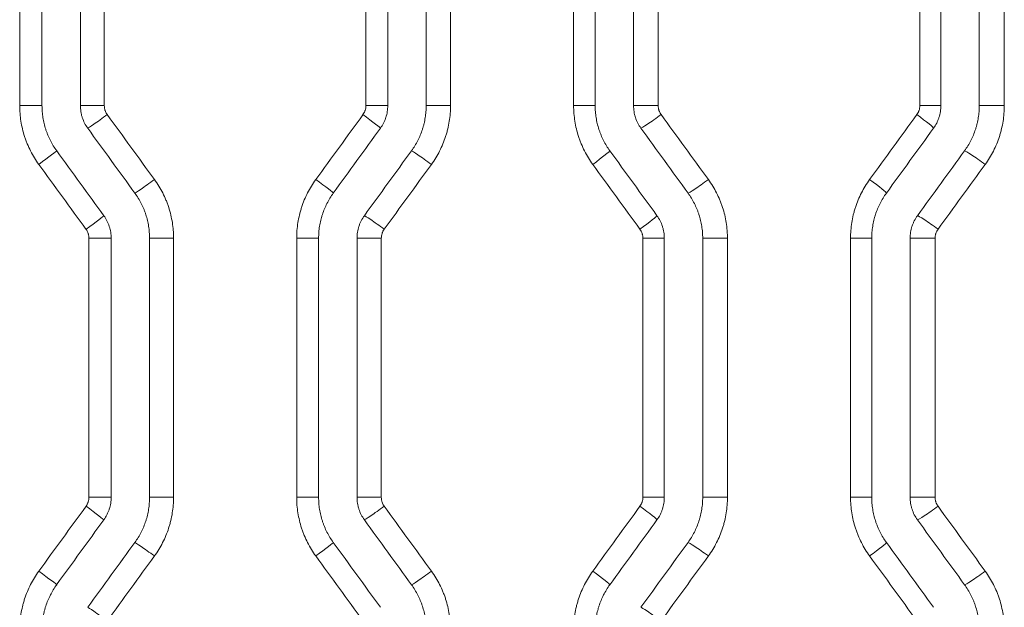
# Model space of a CAD drawing. Header units: millimetres. Extents: x 0 to 594, y 0 to 420.
# Tile 656 of 915: x 242.12 to 248.53, y 330.01 to 333.83. Entities that reach past the tile are written whole.
import ezdxf

# ---------------------------------------------------------------- set-up
doc = ezdxf.new("R2010")
doc.units = ezdxf.units.MM
doc.layers.add('1', color=7, linetype='Continuous', true_color=0xffffff)

msp = doc.modelspace()

# ---------------------------------------------------------------- linework, layer by layer
at = {"layer": '1', "color": 155, "linetype": 'Continuous', "lineweight": 13}
for p, q in [((242.1225, 333.2705), (242.1225, 334.9581)), ((242.673, 334.9581), (242.673, 333.2705)), ((244.3749, 333.2705), (244.3749, 334.9581)), ((244.9252, 334.9581), (244.9252, 333.2705)), ((245.7261, 333.2705), (245.7261, 334.9581)), ((246.2763, 334.9581), (246.2763, 333.2705)), ((247.9779, 333.2705), (247.9779, 334.9581)), ((248.5278, 334.9581), (248.5278, 333.2705)), ((242.1225, 333.2705), (242.2676, 333.2705)), ((242.673, 333.2705), (242.5175, 333.2705)), ((244.3749, 333.2705), (244.5169, 333.2705)), ((244.9252, 333.2705), (244.7667, 333.2705)), ((245.7261, 333.2705), (245.8663, 333.2705)), ((246.2763, 333.2705), (246.1161, 333.2705)), ((247.9779, 333.2705), (248.115, 333.2705)), ((248.5278, 333.2705), (248.3647, 333.2705)), ((242.573, 332.4075), (242.7175, 332.4075)), ((242.573, 330.7224), (242.573, 332.4075)), ((243.1235, 332.4075), (242.9674, 332.4075)), ((243.1235, 332.4075), (243.1235, 330.7224)), ((243.9244, 332.4075), (244.0671, 332.4075)), ((243.9244, 330.7224), (243.9244, 332.4075)), ((244.4748, 332.4075), (244.3169, 332.4075)), ((244.4748, 332.4075), (244.4748, 330.7224)), ((246.1765, 332.4075), (246.3161, 332.4075)), ((246.1765, 330.7224), (246.1765, 332.4075)), ((246.7266, 332.4075), (246.5659, 332.4075)), ((246.7266, 332.4075), (246.7266, 330.7224)), ((247.5276, 332.4075), (247.6653, 332.4075)), ((247.5276, 330.7224), (247.5276, 332.4075)), ((248.0775, 332.4075), (247.915, 332.4075)), ((248.0775, 332.4075), (248.0775, 330.7224)), ((242.573, 330.7224), (242.7175, 330.7224)), ((243.1235, 330.7224), (242.9674, 330.7224)), ((243.9244, 330.7224), (244.0671, 330.7224)), ((244.4748, 330.7224), (244.3169, 330.7224)), ((246.1765, 330.7224), (246.3161, 330.7224)), ((246.7266, 330.7224), (246.5659, 330.7224)), ((247.5276, 330.7224), (247.6653, 330.7224)), ((248.0775, 330.7224), (247.915, 330.7224))]:
    msp.add_line(p, q, dxfattribs=at)
at = {"layer": '1', "color": 155, "linetype": 'Continuous', "lineweight": 18}
for p, q in [((242.2676, 334.9581), (242.2676, 333.2705)), ((242.5175, 334.9581), (242.5175, 333.2705)), ((244.5169, 334.9581), (244.5169, 333.2705)), ((244.7667, 334.9581), (244.7667, 333.2705)), ((245.8663, 334.9581), (245.8663, 333.2705)), ((246.1161, 334.9581), (246.1161, 333.2705)), ((248.115, 334.9581), (248.115, 333.2705)), ((248.3647, 334.9581), (248.3647, 333.2705)), ((242.7175, 332.4075), (242.7175, 330.7224)), ((242.9674, 332.4075), (242.9674, 330.7224)), ((244.0671, 332.4075), (244.0671, 330.7224)), ((244.3169, 332.4075), (244.3169, 330.7224)), ((246.3161, 332.4075), (246.3161, 330.7224)), ((246.5659, 332.4075), (246.5659, 330.7224)), ((247.6653, 332.4075), (247.6653, 330.7224)), ((247.915, 332.4075), (247.915, 330.7224))]:
    msp.add_line(p, q, dxfattribs=at)
at = {"layer": '1', "color": 155, "linetype": 'Continuous', "lineweight": 13}
for centre, major_axis, ratio, start_param, end_param in [((242.6865, 333.2118), (0.1214, 0.0882), 0.022256, 3.171777, 4.743022), ((239.1342, 327.109), (-103.6762, -142.5094), 0.003591, 1.61328, 1.616245), ((244.3478, 333.2118), (-0.1214, 0.0881), 0.031199, 3.135141, 4.669457), ((246.2848, 333.2119), (0.1214, 0.0881), 0.04164, 3.198428, 4.769673), ((238.4651, 321.3692), (-110.0053, -151.2025), 0.003808, 1.649169, 1.65197), ((247.9459, 333.2118), (-0.1214, 0.0881), 0.050616, 3.135136, 4.642789), ((242.2417, 332.8885), (-0.1214, -0.0882), 0.019865, 1.598137, 3.148043), ((244.7924, 332.8884), (0.1214, -0.0881), 0.033593, 1.52457, 3.095815), ((245.8404, 332.8885), (-0.1214, -0.0881), 0.039244, 1.624785, 3.148046), ((248.39, 332.8883), (0.1214, -0.0881), 0.053015, 1.497899, 3.069144), ((239.282, 335.9928), (98.518, -135.4202), 0.003412, 1.54227, 1.545388), ((238.4213, 341.8819), (110.4495, -151.8127), 0.003824, 1.505953, 1.508739), ((242.9931, 332.7896), (0.1214, 0.0881), 0.023906, 3.174047, 4.745292), ((244.0412, 332.7895), (-0.1214, 0.0881), 0.029548, 3.135141, 4.671727), ((246.5914, 332.7897), (0.1214, 0.0881), 0.043294, 3.200701, 4.771946), ((247.6394, 332.7895), (-0.1214, 0.0881), 0.048958, 3.135136, 4.645063), ((242.5484, 332.4663), (-0.1214, -0.0882), 0.021514, 1.600407, 3.148043), ((244.4858, 332.4662), (0.1214, -0.0881), 0.031941, 1.526841, 3.098086), ((246.147, 332.4663), (-0.1214, -0.0881), 0.040898, 1.627058, 3.148047), ((248.0835, 332.4661), (0.1214, -0.0881), 0.051357, 1.500174, 3.071418), ((238.7065, 326.525), (-107.2255, -147.384), 0.003713, 1.598716, 1.601582), ((242.5484, 330.6636), (-0.1214, 0.0882), 0.021514, 3.135142, 4.682778), ((244.4858, 330.6637), (0.1214, 0.0881), 0.031941, 3.185099, 4.756344), ((239.6369, 322.7236), (-101.1695, -139.0687), 0.003506, 1.627431, 1.630472), ((246.147, 330.6636), (-0.1214, 0.0881), 0.040898, 3.135139, 4.656128), ((248.0835, 330.6638), (0.1214, 0.0881), 0.051357, 3.211767, 4.783012), ((242.9931, 330.3403), (0.1214, -0.0881), 0.023906, 1.537893, 3.109138), ((244.0412, 330.3403), (-0.1214, -0.0881), 0.029548, 1.611458, 3.148044), ((246.5914, 330.3402), (0.1214, -0.0881), 0.043294, 1.51124, 3.082484), ((247.6394, 330.3403), (-0.1214, -0.0881), 0.048958, 1.638122, 3.148049), ((237.8778, 337.4824), (115.8124, -159.1783), 0.004008, 1.520342, 1.522997), ((239.4176, 340.5748), (104.1955, -143.2262), 0.003611, 1.493696, 1.496652), ((242.2417, 330.2414), (-0.1214, 0.0882), 0.019865, 3.135143, 4.685048), ((244.7924, 330.2415), (0.1214, 0.0881), 0.033593, 3.18737, 4.758615), ((245.8404, 330.2414), (-0.1214, 0.0881), 0.039244, 3.135139, 4.6584), ((248.39, 330.2416), (0.1214, 0.0881), 0.053015, 3.214042, 4.785286), ((242.6865, 329.9181), (0.1214, -0.0882), 0.022256, 1.540163, 3.111408), ((246.2848, 329.918), (0.1214, -0.0881), 0.04164, 1.513512, 3.084757)]:
    msp.add_ellipse(centre, major_axis=major_axis, ratio=ratio, start_param=start_param, end_param=end_param, dxfattribs=at)
at = {"layer": '1', "color": 155, "linetype": 'Continuous', "lineweight": 18}
for centre, major_axis, ratio, start_param, end_param in [((238.4426, 337.5693), (110.7035, -152.3708), 0.003836, 1.536056, 1.538828), ((237.933, 325.4816), (-116.2824, -160.0429), 0.004028, 1.61885, 1.621491), ((238.056, 343.0103), (112.779, -155.2234), 0.003907, 1.501496, 1.504221), ((239.7659, 322.7515), (-102.6284, -141.2679), 0.003561, 1.643874, 1.64687), ((238.9756, 336.5358), (104.8915, -144.3749), 0.003636, 1.540575, 1.5435), ((238.7086, 325.9353), (-107.8636, -148.4645), 0.003739, 1.618111, 1.620958), ((238.9838, 341.434), (107.0216, -147.3072), 0.00371, 1.507785, 1.510656), ((238.9847, 321.3386), (-106.8323, -147.0479), 0.003704, 1.649835, 1.652715), ((238.152, 325.7177), (-116.4925, -160.3346), 0.004036, 1.601397, 1.604031), ((238.2549, 337.7279), (112.0127, -154.1708), 0.003881, 1.518825, 1.521567), ((238.5621, 321.1831), (-110.1494, -151.6081), 0.003817, 1.63277, 1.63556), ((238.1209, 342.8728), (111.785, -153.8559), 0.003872, 1.485217, 1.48797), ((238.5807, 325.7111), (-108.9052, -149.897), 0.003774, 1.602196, 1.605014), ((238.5855, 336.8888), (110.1529, -151.6131), 0.003817, 1.522612, 1.5254), ((238.0579, 320.1222), (-112.7844, -155.2308), 0.003907, 1.637351, 1.640077), ((237.671, 342.9907), (115.1602, -158.4952), 0.003987, 1.485885, 1.488558)]:
    msp.add_ellipse(centre, major_axis=major_axis, ratio=ratio, start_param=start_param, end_param=end_param, dxfattribs=at)
at = {"layer": '1', "color": 155, "linetype": 'Continuous', "lineweight": 13}
for points, knots in [([(242.2468, 332.8885), (242.2367, 332.9024), (242.2272, 332.9166), (242.2094, 332.9456), (242.1928, 332.9752), (242.1785, 333.0061), (242.1687, 333.0297), (242.1656, 333.0377), (242.1612, 333.0497), (242.1597, 333.0538), (242.1569, 333.0619), (242.1556, 333.0659), (242.149, 333.0863), (242.1444, 333.1026), (242.1364, 333.1356), (242.1298, 333.1688), (242.1258, 333.2025), (242.1232, 333.2363), (242.1225, 333.2534), (242.1225, 333.2705)], [0, 0, 0, 0, 0.125, 0.125, 0.25, 0.375, 0.375, 0.4375, 0.4375, 0.46875, 0.46875, 0.5, 0.5, 0.625, 0.625, 0.75, 0.875, 0.875, 1, 1, 1, 1]), ([(242.673, 333.2705), (242.673, 333.2653), (242.6735, 333.26), (242.6747, 333.2523), (242.6755, 333.2485), (242.6765, 333.2446), (242.6772, 333.2421), (242.6776, 333.2408), (242.6796, 333.2346), (242.6816, 333.2298), (242.6851, 333.2228), (242.687, 333.2194), (242.6892, 333.2161), (242.6906, 333.2139), (242.6914, 333.2129), (242.6922, 333.2118)], [0, 0, 0, 0, 0.25, 0.25, 0.375, 0.4375, 0.4375, 0.5, 0.5, 0.75, 0.75, 0.875, 0.9375, 0.9375, 1, 1, 1, 1]), ([(244.3558, 333.2118), (244.3589, 333.216), (244.3616, 333.2205), (244.3652, 333.2275), (244.3668, 333.231), (244.3682, 333.2347), (244.3692, 333.2372), (244.3696, 333.2384), (244.3716, 333.2447), (244.3728, 333.2498), (244.3745, 333.2601), (244.3749, 333.2653), (244.3749, 333.2705)], [0, 0, 0, 0, 0.25, 0.25, 0.375, 0.4375, 0.4375, 0.5, 0.5, 0.75, 0.75, 1, 1, 1, 1]), ([(244.9252, 333.2705), (244.9252, 333.2534), (244.9245, 333.2363), (244.9219, 333.2024), (244.9178, 333.1686), (244.9112, 333.1353), (244.9052, 333.1104), (244.9031, 333.1022), (244.8996, 333.0898), (244.8984, 333.0857), (244.8959, 333.0775), (244.8946, 333.0734), (244.888, 333.0531), (244.8821, 333.0371), (244.869, 333.0058), (244.8548, 332.975), (244.8383, 332.9454), (244.8205, 332.9165), (244.811, 332.9023), (244.801, 332.8884)], [0, 0, 0, 0, 0.125, 0.125, 0.25, 0.375, 0.375, 0.4375, 0.4375, 0.46875, 0.46875, 0.5, 0.5, 0.625, 0.625, 0.75, 0.875, 0.875, 1, 1, 1, 1]), ([(245.8504, 332.8885), (245.8403, 332.9024), (245.8308, 332.9166), (245.813, 332.9456), (245.7964, 332.9752), (245.7822, 333.0061), (245.7724, 333.0297), (245.7693, 333.0376), (245.7648, 333.0497), (245.7634, 333.0537), (245.7606, 333.0618), (245.7592, 333.0659), (245.7526, 333.0862), (245.748, 333.1026), (245.7401, 333.1356), (245.7335, 333.1688), (245.7295, 333.2024), (245.7268, 333.2363), (245.7261, 333.2534), (245.7261, 333.2705)], [0, 0, 0, 0, 0.125, 0.125, 0.25, 0.375, 0.375, 0.4375, 0.4375, 0.46875, 0.46875, 0.5, 0.5, 0.625, 0.625, 0.75, 0.875, 0.875, 1, 1, 1, 1]), ([(246.2763, 333.2705), (246.2763, 333.2653), (246.2767, 333.2601), (246.278, 333.2523), (246.2785, 333.2498), (246.2794, 333.2459), (246.2797, 333.2447), (246.2804, 333.2421), (246.2808, 333.2409), (246.2829, 333.2347), (246.2848, 333.2299), (246.2884, 333.2229), (246.2903, 333.2195), (246.2924, 333.2162), (246.2939, 333.214), (246.2946, 333.2129), (246.2954, 333.2119)], [0, 0, 0, 0, 0.25, 0.25, 0.375, 0.375, 0.4375, 0.4375, 0.5, 0.5, 0.75, 0.75, 0.875, 0.9375, 0.9375, 1, 1, 1, 1]), ([(247.9588, 333.2118), (247.9619, 333.216), (247.9646, 333.2205), (247.9682, 333.2275), (247.9698, 333.231), (247.9713, 333.2347), (247.9722, 333.2372), (247.9726, 333.2384), (247.9747, 333.2447), (247.9759, 333.2498), (247.9775, 333.26), (247.9779, 333.2653), (247.9779, 333.2705)], [0, 0, 0, 0, 0.25, 0.25, 0.375, 0.4375, 0.4375, 0.5, 0.5, 0.75, 0.75, 1, 1, 1, 1]), ([(248.5278, 333.2705), (248.5278, 333.2534), (248.5271, 333.2363), (248.5244, 333.2023), (248.5204, 333.1686), (248.5138, 333.1352), (248.5078, 333.1104), (248.5046, 333.098), (248.501, 333.0856), (248.4985, 333.0774), (248.4972, 333.0733), (248.4905, 333.053), (248.4846, 333.037), (248.4716, 333.0056), (248.4574, 332.9749), (248.4409, 332.9453), (248.4231, 332.9164), (248.4136, 332.9022), (248.4035, 332.8883)], [0, 0, 0, 0, 0.125, 0.125, 0.25, 0.375, 0.375, 0.4375, 0.46875, 0.46875, 0.5, 0.5, 0.625, 0.625, 0.75, 0.875, 0.875, 1, 1, 1, 1]), ([(242.9992, 332.7896), (243.0093, 332.7757), (243.0188, 332.7615), (243.0366, 332.7325), (243.0532, 332.7028), (243.0675, 332.672), (243.0773, 332.6483), (243.0804, 332.6404), (243.0848, 332.6283), (243.0863, 332.6243), (243.0891, 332.6162), (243.0904, 332.6121), (243.097, 332.5918), (243.1017, 332.5754), (243.1096, 332.5424), (243.1162, 332.5092), (243.1202, 332.4756), (243.1222, 332.4502), (243.1229, 332.4374), (243.1233, 332.4246), (243.1235, 332.4161), (243.1235, 332.4118), (243.1235, 332.4075)], [0, 0, 0, 0, 0.125, 0.125, 0.25, 0.375, 0.375, 0.4375, 0.4375, 0.46875, 0.46875, 0.5, 0.5, 0.625, 0.625, 0.75, 0.875, 0.875, 0.9375, 0.96875, 0.96875, 1, 1, 1, 1]), ([(243.9244, 332.4075), (243.9244, 332.4246), (243.9251, 332.4417), (243.9278, 332.4757), (243.9318, 332.5094), (243.9384, 332.5427), (243.9444, 332.5676), (243.9466, 332.5759), (243.9501, 332.5882), (243.9513, 332.5924), (243.9538, 332.6006), (243.9551, 332.6046), (243.9617, 332.625), (243.9676, 332.6409), (243.9806, 332.6722), (243.9948, 332.703), (244.0114, 332.7325), (244.0291, 332.7615), (244.0386, 332.7757), (244.0487, 332.7895)], [0, 0, 0, 0, 0.125, 0.125, 0.25, 0.375, 0.375, 0.4375, 0.4375, 0.46875, 0.46875, 0.5, 0.5, 0.625, 0.625, 0.75, 0.875, 0.875, 1, 1, 1, 1]), ([(246.6024, 332.7897), (246.6125, 332.7758), (246.622, 332.7616), (246.6397, 332.7326), (246.6563, 332.7029), (246.6706, 332.672), (246.6804, 332.6484), (246.6835, 332.6404), (246.688, 332.6284), (246.6894, 332.6243), (246.6922, 332.6162), (246.6936, 332.6122), (246.7002, 332.5919), (246.7048, 332.5755), (246.7127, 332.5425), (246.7193, 332.5093), (246.7233, 332.4756), (246.7253, 332.4502), (246.7261, 332.4375), (246.7264, 332.4246), (246.7266, 332.4161), (246.7266, 332.4118), (246.7266, 332.4075)], [0, 0, 0, 0, 0.125, 0.125, 0.25, 0.375, 0.375, 0.4375, 0.4375, 0.46875, 0.46875, 0.5, 0.5, 0.625, 0.625, 0.75, 0.875, 0.875, 0.9375, 0.96875, 0.96875, 1, 1, 1, 1]), ([(247.5276, 332.4075), (247.5276, 332.4247), (247.5283, 332.4417), (247.531, 332.4757), (247.535, 332.5094), (247.5416, 332.5428), (247.5476, 332.5676), (247.5498, 332.5759), (247.5532, 332.5883), (247.5545, 332.5924), (247.5569, 332.6006), (247.5582, 332.6047), (247.5649, 332.625), (247.5708, 332.641), (247.5838, 332.6723), (247.598, 332.703), (247.6145, 332.7325), (247.6323, 332.7615), (247.6417, 332.7757), (247.6518, 332.7895)], [0, 0, 0, 0, 0.125, 0.125, 0.25, 0.375, 0.375, 0.4375, 0.4375, 0.46875, 0.46875, 0.5, 0.5, 0.625, 0.625, 0.75, 0.875, 0.875, 1, 1, 1, 1]), ([(242.573, 332.4075), (242.573, 332.4128), (242.5726, 332.418), (242.5714, 332.4257), (242.5706, 332.4296), (242.5696, 332.4334), (242.5689, 332.4359), (242.5685, 332.4372), (242.5664, 332.4434), (242.5644, 332.4483), (242.5597, 332.4575), (242.557, 332.462), (242.5539, 332.4663)], [0, 0, 0, 0, 0.25, 0.25, 0.375, 0.4375, 0.4375, 0.5, 0.5, 0.75, 0.75, 1, 1, 1, 1]), ([(244.4939, 332.4662), (244.4908, 332.4619), (244.4881, 332.4575), (244.4845, 332.4505), (244.4834, 332.4482), (244.4814, 332.4433), (244.4805, 332.4409), (244.4781, 332.4333), (244.4757, 332.4232), (244.4748, 332.4128), (244.4748, 332.4075)], [0, 0, 0, 0, 0.25, 0.25, 0.375, 0.375, 0.5, 0.5, 0.75, 1, 1, 1, 1]), ([(246.1765, 332.4075), (246.1765, 332.4128), (246.1761, 332.418), (246.1749, 332.4257), (246.1741, 332.4296), (246.1731, 332.4334), (246.1724, 332.4359), (246.172, 332.4372), (246.17, 332.4434), (246.166, 332.4531), (246.1605, 332.462), (246.1574, 332.4663)], [0, 0, 0, 0, 0.25, 0.25, 0.375, 0.4375, 0.4375, 0.5, 0.5, 0.75, 1, 1, 1, 1]), ([(248.0966, 332.4661), (248.0935, 332.4618), (248.0881, 332.4529), (248.0841, 332.4433), (248.082, 332.4371), (248.0816, 332.4358), (248.0809, 332.4333), (248.0806, 332.432), (248.0797, 332.4282), (248.0792, 332.4257), (248.0779, 332.418), (248.0775, 332.4128), (248.0775, 332.4075)], [0, 0, 0, 0, 0.25, 0.5, 0.5, 0.5625, 0.5625, 0.625, 0.625, 0.75, 0.75, 1, 1, 1, 1]), ([(242.5539, 330.6636), (242.557, 330.6679), (242.5597, 330.6724), (242.5633, 330.6793), (242.5649, 330.6829), (242.5664, 330.6866), (242.5673, 330.689), (242.5677, 330.6903), (242.5697, 330.6966), (242.571, 330.7016), (242.5726, 330.7119), (242.573, 330.7171), (242.573, 330.7224)], [0, 0, 0, 0, 0.25, 0.25, 0.375, 0.4375, 0.4375, 0.5, 0.5, 0.75, 0.75, 1, 1, 1, 1]), ([(243.1235, 330.7224), (243.1235, 330.7052), (243.1228, 330.6882), (243.1202, 330.6542), (243.1161, 330.6205), (243.1095, 330.5872), (243.1035, 330.5623), (243.1014, 330.554), (243.0979, 330.5417), (243.0967, 330.5376), (243.0942, 330.5293), (243.0929, 330.5253), (243.0863, 330.5049), (243.0803, 330.489), (243.0673, 330.4576), (243.0531, 330.4269), (243.0366, 330.3973), (243.0188, 330.3684), (243.0093, 330.3542), (242.9992, 330.3403)], [0, 0, 0, 0, 0.125, 0.125, 0.25, 0.375, 0.375, 0.4375, 0.4375, 0.46875, 0.46875, 0.5, 0.5, 0.625, 0.625, 0.75, 0.875, 0.875, 1, 1, 1, 1]), ([(244.0487, 330.3403), (244.0386, 330.3542), (244.0291, 330.3684), (244.0113, 330.3974), (243.9947, 330.4271), (243.9805, 330.4579), (243.9707, 330.4816), (243.9676, 330.4895), (243.9631, 330.5016), (243.9617, 330.5056), (243.9589, 330.5137), (243.9575, 330.5178), (243.9509, 330.5381), (243.9463, 330.5545), (243.9384, 330.5875), (243.9318, 330.6207), (243.9278, 330.6543), (243.9251, 330.6882), (243.9244, 330.7052), (243.9244, 330.7224)], [0, 0, 0, 0, 0.125, 0.125, 0.25, 0.375, 0.375, 0.4375, 0.4375, 0.46875, 0.46875, 0.5, 0.5, 0.625, 0.625, 0.75, 0.875, 0.875, 1, 1, 1, 1]), ([(244.4748, 330.7224), (244.4748, 330.7171), (244.4752, 330.7119), (244.4765, 330.7042), (244.477, 330.7016), (244.4782, 330.6965), (244.4789, 330.694), (244.4814, 330.6865), (244.4834, 330.6817), (244.4869, 330.6747), (244.4888, 330.6713), (244.4909, 330.668), (244.4924, 330.6658), (244.4931, 330.6647), (244.4939, 330.6637)], [0, 0, 0, 0, 0.25, 0.25, 0.375, 0.375, 0.5, 0.5, 0.75, 0.75, 0.875, 0.9375, 0.9375, 1, 1, 1, 1]), ([(246.1574, 330.6636), (246.1605, 330.6679), (246.1632, 330.6724), (246.1668, 330.6793), (246.1684, 330.6829), (246.1699, 330.6866), (246.1708, 330.689), (246.1712, 330.6903), (246.1733, 330.6965), (246.1745, 330.7016), (246.1761, 330.7119), (246.1765, 330.7171), (246.1765, 330.7224)], [0, 0, 0, 0, 0.25, 0.25, 0.375, 0.4375, 0.4375, 0.5, 0.5, 0.75, 0.75, 1, 1, 1, 1]), ([(246.7266, 330.7224), (246.7266, 330.7052), (246.726, 330.6882), (246.7233, 330.6542), (246.7193, 330.6205), (246.7126, 330.5871), (246.7067, 330.5623), (246.7034, 330.5499), (246.6998, 330.5375), (246.6973, 330.5293), (246.696, 330.5252), (246.6894, 330.5049), (246.6835, 330.4889), (246.6705, 330.4576), (246.6563, 330.4268), (246.6397, 330.3973), (246.622, 330.3683), (246.6125, 330.3541), (246.6024, 330.3402)], [0, 0, 0, 0, 0.125, 0.125, 0.25, 0.375, 0.375, 0.4375, 0.46875, 0.46875, 0.5, 0.5, 0.625, 0.625, 0.75, 0.875, 0.875, 1, 1, 1, 1]), ([(247.6518, 330.3403), (247.6417, 330.3542), (247.6323, 330.3684), (247.6145, 330.3974), (247.5979, 330.427), (247.5836, 330.4579), (247.5738, 330.4815), (247.5707, 330.4895), (247.5663, 330.5015), (247.5648, 330.5056), (247.562, 330.5137), (247.5607, 330.5177), (247.5541, 330.5381), (247.5495, 330.5544), (247.5415, 330.5874), (247.5349, 330.6206), (247.531, 330.6543), (247.5283, 330.6882), (247.5276, 330.7052), (247.5276, 330.7224)], [0, 0, 0, 0, 0.125, 0.125, 0.25, 0.375, 0.375, 0.4375, 0.4375, 0.46875, 0.46875, 0.5, 0.5, 0.625, 0.625, 0.75, 0.875, 0.875, 1, 1, 1, 1]), ([(248.0775, 330.7224), (248.0775, 330.7171), (248.0779, 330.7119), (248.0792, 330.7042), (248.0797, 330.7016), (248.0806, 330.6978), (248.0809, 330.6965), (248.0817, 330.694), (248.082, 330.6928), (248.0841, 330.6866), (248.0861, 330.6818), (248.0896, 330.6748), (248.0909, 330.6726), (248.0936, 330.6681), (248.0951, 330.6659), (248.0966, 330.6638)], [0, 0, 0, 0, 0.25, 0.25, 0.375, 0.375, 0.4375, 0.4375, 0.5, 0.5, 0.75, 0.75, 0.875, 0.875, 1, 1, 1, 1]), ([(242.1225, 329.8593), (242.1225, 329.8765), (242.1232, 329.8936), (242.1259, 329.9275), (242.1299, 329.9612), (242.1365, 329.9946), (242.1425, 330.0195), (242.1446, 330.0277), (242.1481, 330.0401), (242.1494, 330.0442), (242.1518, 330.0524), (242.1531, 330.0565), (242.1598, 330.0768), (242.1657, 330.0928), (242.1787, 330.1241), (242.1929, 330.1548), (242.2094, 330.1844), (242.2272, 330.2133), (242.2367, 330.2275), (242.2468, 330.2414)], [0, 0, 0, 0, 0.125, 0.125, 0.25, 0.375, 0.375, 0.4375, 0.4375, 0.46875, 0.46875, 0.5, 0.5, 0.625, 0.625, 0.75, 0.875, 0.875, 1, 1, 1, 1]), ([(244.801, 330.2415), (244.811, 330.2276), (244.8205, 330.2134), (244.8383, 330.1844), (244.8549, 330.1547), (244.8692, 330.1238), (244.879, 330.1002), (244.8821, 330.0923), (244.8865, 330.0802), (244.888, 330.0762), (244.8908, 330.0681), (244.8922, 330.064), (244.8988, 330.0437), (244.9034, 330.0273), (244.9113, 329.9943), (244.9179, 329.9611), (244.9219, 329.9275), (244.9239, 329.9021), (244.9246, 329.8893), (244.925, 329.8765), (244.9252, 329.8679), (244.9252, 329.8636), (244.9252, 329.8593)], [0, 0, 0, 0, 0.125, 0.125, 0.25, 0.375, 0.375, 0.4375, 0.4375, 0.46875, 0.46875, 0.5, 0.5, 0.625, 0.625, 0.75, 0.875, 0.875, 0.9375, 0.96875, 0.96875, 1, 1, 1, 1]), ([(245.7261, 329.8593), (245.7261, 329.8765), (245.7268, 329.8936), (245.7295, 329.9275), (245.7335, 329.9613), (245.7401, 329.9946), (245.7461, 330.0195), (245.7483, 330.0278), (245.7518, 330.0401), (245.753, 330.0442), (245.7555, 330.0524), (245.7568, 330.0565), (245.7634, 330.0768), (245.7693, 330.0928), (245.7823, 330.1241), (245.7965, 330.1548), (245.8131, 330.1844), (245.8308, 330.2133), (245.8403, 330.2275), (245.8504, 330.2414)], [0, 0, 0, 0, 0.125, 0.125, 0.25, 0.375, 0.375, 0.4375, 0.4375, 0.46875, 0.46875, 0.5, 0.5, 0.625, 0.625, 0.75, 0.875, 0.875, 1, 1, 1, 1]), ([(248.4035, 330.2416), (248.4136, 330.2277), (248.4231, 330.2135), (248.4409, 330.1845), (248.4575, 330.1549), (248.4717, 330.124), (248.4815, 330.1003), (248.4847, 330.0924), (248.4891, 330.0803), (248.4906, 330.0763), (248.4934, 330.0682), (248.4947, 330.0641), (248.5013, 330.0438), (248.5059, 330.0274), (248.5138, 329.9944), (248.5204, 329.9612), (248.5244, 329.9275), (248.5264, 329.9021), (248.5272, 329.8893), (248.5276, 329.8765), (248.5277, 329.8679), (248.5278, 329.8636), (248.5278, 329.8593)], [0, 0, 0, 0, 0.125, 0.125, 0.25, 0.375, 0.375, 0.4375, 0.4375, 0.46875, 0.46875, 0.5, 0.5, 0.625, 0.625, 0.75, 0.875, 0.875, 0.9375, 0.96875, 0.96875, 1, 1, 1, 1])]:
    msp.add_open_spline(points, degree=3, knots=knots, dxfattribs=at)
at = {"layer": '1', "color": 155, "linetype": 'Continuous', "lineweight": 18}
for points, knots in [([(242.2676, 333.2705), (242.2676, 333.2573), (242.2681, 333.2442), (242.2702, 333.2182), (242.2732, 333.1923), (242.2783, 333.1668), (242.2844, 333.1414), (242.2879, 333.1288), (242.293, 333.1132), (242.294, 333.11), (242.2962, 333.1038), (242.2973, 333.1007), (242.3007, 333.0914), (242.3031, 333.0853), (242.3106, 333.0671), (242.3216, 333.0434), (242.3343, 333.0206), (242.348, 332.9983), (242.3553, 332.9873), (242.3631, 332.9767)], [0, 0, 0, 0, 0.125, 0.125, 0.25, 0.375, 0.375, 0.5, 0.5, 0.53125, 0.53125, 0.5625, 0.5625, 0.625, 0.625, 0.75, 0.875, 0.875, 1, 1, 1, 1]), ([(242.5175, 333.2705), (242.5175, 333.2573), (242.5185, 333.2443), (242.5216, 333.2249), (242.5229, 333.2185), (242.5252, 333.209), (242.526, 333.2058), (242.5278, 333.1994), (242.5288, 333.1963), (242.5338, 333.1807), (242.5388, 333.1686), (242.5507, 333.1454), (242.5575, 333.1343), (242.5652, 333.1236)], [0, 0, 0, 0, 0.25, 0.25, 0.375, 0.375, 0.4375, 0.4375, 0.5, 0.5, 0.75, 0.75, 1, 1, 1, 1]), ([(244.5169, 333.2705), (244.5169, 333.2573), (244.5159, 333.2443), (244.5118, 333.2186), (244.5088, 333.2059), (244.5037, 333.1903), (244.5026, 333.1872), (244.5003, 333.181), (244.4991, 333.1779), (244.4954, 333.1688), (244.4926, 333.1629), (244.4837, 333.1454), (244.4769, 333.1343), (244.4692, 333.1236)], [0, 0, 0, 0, 0.25, 0.25, 0.5, 0.5, 0.5625, 0.5625, 0.625, 0.625, 0.75, 0.75, 1, 1, 1, 1]), ([(244.7667, 333.2705), (244.7667, 333.2573), (244.7662, 333.2442), (244.7641, 333.2181), (244.7611, 333.1922), (244.756, 333.1665), (244.7514, 333.1474), (244.7497, 333.141), (244.747, 333.1315), (244.7461, 333.1283), (244.7442, 333.122), (244.7432, 333.1189), (244.7381, 333.1033), (244.7336, 333.091), (244.7236, 333.0669), (244.7127, 333.0433), (244.7, 333.0205), (244.6863, 332.9982), (244.679, 332.9873), (244.6713, 332.9767)], [0, 0, 0, 0, 0.125, 0.125, 0.25, 0.375, 0.375, 0.4375, 0.4375, 0.46875, 0.46875, 0.5, 0.5, 0.625, 0.625, 0.75, 0.875, 0.875, 1, 1, 1, 1]), ([(245.8663, 333.2705), (245.8663, 333.2573), (245.8668, 333.2442), (245.8689, 333.2182), (245.8719, 333.1923), (245.877, 333.1667), (245.8831, 333.1414), (245.8866, 333.1288), (245.8917, 333.1131), (245.8927, 333.11), (245.8949, 333.1038), (245.896, 333.1007), (245.8994, 333.0914), (245.9018, 333.0853), (245.9093, 333.0671), (245.9203, 333.0434), (245.933, 333.0206), (245.9467, 332.9982), (245.954, 332.9873), (245.9617, 332.9767)], [0, 0, 0, 0, 0.125, 0.125, 0.25, 0.375, 0.375, 0.5, 0.5, 0.53125, 0.53125, 0.5625, 0.5625, 0.625, 0.625, 0.75, 0.875, 0.875, 1, 1, 1, 1]), ([(246.1161, 333.2705), (246.1161, 333.2573), (246.1171, 333.2443), (246.1202, 333.2249), (246.1215, 333.2185), (246.1238, 333.209), (246.1246, 333.2058), (246.1264, 333.1994), (246.1274, 333.1963), (246.1324, 333.1806), (246.1374, 333.1686), (246.1493, 333.1454), (246.1561, 333.1343), (246.1638, 333.1236)], [0, 0, 0, 0, 0.25, 0.25, 0.375, 0.375, 0.4375, 0.4375, 0.5, 0.5, 0.75, 0.75, 1, 1, 1, 1]), ([(248.115, 333.2705), (248.115, 333.2573), (248.114, 333.2443), (248.1099, 333.2186), (248.1069, 333.2059), (248.1018, 333.1903), (248.1007, 333.1872), (248.0984, 333.181), (248.0972, 333.1779), (248.0935, 333.1688), (248.0907, 333.1629), (248.0819, 333.1454), (248.075, 333.1343), (248.0673, 333.1236)], [0, 0, 0, 0, 0.25, 0.25, 0.5, 0.5, 0.5625, 0.5625, 0.625, 0.625, 0.75, 0.75, 1, 1, 1, 1]), ([(248.3647, 333.2705), (248.3647, 333.2573), (248.3642, 333.2442), (248.3622, 333.2181), (248.3591, 333.1921), (248.354, 333.1665), (248.3494, 333.1474), (248.3477, 333.141), (248.345, 333.1315), (248.3441, 333.1283), (248.3422, 333.122), (248.3412, 333.1189), (248.3361, 333.1032), (248.3316, 333.091), (248.3216, 333.0669), (248.3107, 333.0432), (248.298, 333.0205), (248.2843, 332.9982), (248.2771, 332.9873), (248.2693, 332.9767)], [0, 0, 0, 0, 0.125, 0.125, 0.25, 0.375, 0.375, 0.4375, 0.4375, 0.46875, 0.46875, 0.5, 0.5, 0.625, 0.625, 0.75, 0.875, 0.875, 1, 1, 1, 1]), ([(242.8719, 332.7014), (242.8797, 332.6907), (242.887, 332.6798), (242.9006, 332.6575), (242.9134, 332.6346), (242.9243, 332.6109), (242.9319, 332.5927), (242.9342, 332.5866), (242.9377, 332.5773), (242.9388, 332.5742), (242.9409, 332.568), (242.942, 332.5649), (242.947, 332.5492), (242.9506, 332.5366), (242.9567, 332.5113), (242.9617, 332.4857), (242.9648, 332.4599), (242.9669, 332.4338), (242.9674, 332.4207), (242.9674, 332.4075)], [0, 0, 0, 0, 0.125, 0.125, 0.25, 0.375, 0.375, 0.4375, 0.4375, 0.46875, 0.46875, 0.5, 0.5, 0.625, 0.625, 0.75, 0.875, 0.875, 1, 1, 1, 1]), ([(244.1625, 332.7014), (244.1548, 332.6907), (244.1475, 332.6798), (244.1338, 332.6575), (244.1211, 332.6348), (244.1102, 332.6111), (244.1002, 332.587), (244.0957, 332.5748), (244.0906, 332.5591), (244.0896, 332.556), (244.0877, 332.5497), (244.0868, 332.5465), (244.0841, 332.537), (244.0824, 332.5307), (244.0778, 332.5115), (244.0727, 332.4859), (244.0696, 332.4599), (244.0676, 332.4338), (244.0671, 332.4207), (244.0671, 332.4075)], [0, 0, 0, 0, 0.125, 0.125, 0.25, 0.375, 0.375, 0.5, 0.5, 0.53125, 0.53125, 0.5625, 0.5625, 0.625, 0.625, 0.75, 0.875, 0.875, 1, 1, 1, 1]), ([(246.4704, 332.7014), (246.4782, 332.6907), (246.4855, 332.6798), (246.4991, 332.6575), (246.5119, 332.6347), (246.5228, 332.6109), (246.5303, 332.5927), (246.5327, 332.5866), (246.5361, 332.5774), (246.5372, 332.5743), (246.5394, 332.568), (246.5405, 332.5649), (246.5455, 332.5493), (246.5491, 332.5367), (246.5551, 332.5113), (246.5602, 332.4857), (246.5633, 332.4599), (246.5653, 332.4338), (246.5659, 332.4207), (246.5659, 332.4075)], [0, 0, 0, 0, 0.125, 0.125, 0.25, 0.375, 0.375, 0.4375, 0.4375, 0.46875, 0.46875, 0.5, 0.5, 0.625, 0.625, 0.75, 0.875, 0.875, 1, 1, 1, 1]), ([(247.7607, 332.7014), (247.753, 332.6907), (247.7457, 332.6798), (247.7321, 332.6575), (247.7193, 332.6348), (247.7084, 332.6112), (247.6985, 332.5871), (247.6939, 332.5748), (247.6888, 332.5592), (247.6878, 332.556), (247.6859, 332.5497), (247.685, 332.5466), (247.6823, 332.537), (247.6806, 332.5307), (247.6761, 332.5116), (247.671, 332.4859), (247.6679, 332.4599), (247.6658, 332.4338), (247.6653, 332.4207), (247.6653, 332.4075)], [0, 0, 0, 0, 0.125, 0.125, 0.25, 0.375, 0.375, 0.5, 0.5, 0.53125, 0.53125, 0.5625, 0.5625, 0.625, 0.625, 0.75, 0.875, 0.875, 1, 1, 1, 1]), ([(242.6697, 332.5544), (242.6775, 332.5438), (242.6843, 332.5326), (242.6961, 332.5094), (242.7011, 332.4974), (242.7062, 332.4817), (242.7072, 332.4786), (242.709, 332.4722), (242.7098, 332.4691), (242.7121, 332.4595), (242.7134, 332.4531), (242.7164, 332.4337), (242.7175, 332.4207), (242.7175, 332.4075)], [0, 0, 0, 0, 0.25, 0.25, 0.5, 0.5, 0.5625, 0.5625, 0.625, 0.625, 0.75, 0.75, 1, 1, 1, 1]), ([(244.3646, 332.5544), (244.3569, 332.5438), (244.3501, 332.5326), (244.3412, 332.5151), (244.3384, 332.5092), (244.3347, 332.5001), (244.3335, 332.497), (244.3312, 332.4909), (244.3301, 332.4877), (244.325, 332.4721), (244.322, 332.4594), (244.318, 332.4337), (244.3169, 332.4207), (244.3169, 332.4075)], [0, 0, 0, 0, 0.25, 0.25, 0.375, 0.375, 0.4375, 0.4375, 0.5, 0.5, 0.75, 0.75, 1, 1, 1, 1]), ([(246.2683, 332.5544), (246.2761, 332.5438), (246.2829, 332.5326), (246.2947, 332.5094), (246.2997, 332.4974), (246.3048, 332.4817), (246.3058, 332.4786), (246.3076, 332.4722), (246.3084, 332.4691), (246.3107, 332.4595), (246.312, 332.4531), (246.315, 332.4337), (246.3161, 332.4207), (246.3161, 332.4075)], [0, 0, 0, 0, 0.25, 0.25, 0.5, 0.5, 0.5625, 0.5625, 0.625, 0.625, 0.75, 0.75, 1, 1, 1, 1]), ([(247.9628, 332.5544), (247.955, 332.5438), (247.9482, 332.5326), (247.9393, 332.5151), (247.9366, 332.5092), (247.9328, 332.5001), (247.9316, 332.4971), (247.9293, 332.4909), (247.9282, 332.4878), (247.9232, 332.4721), (247.9201, 332.4594), (247.9161, 332.4337), (247.915, 332.4207), (247.915, 332.4075)], [0, 0, 0, 0, 0.25, 0.25, 0.375, 0.375, 0.4375, 0.4375, 0.5, 0.5, 0.75, 0.75, 1, 1, 1, 1]), ([(242.7175, 330.7224), (242.7175, 330.7092), (242.7164, 330.6962), (242.7124, 330.6705), (242.7093, 330.6578), (242.7043, 330.6421), (242.7032, 330.639), (242.7009, 330.6328), (242.6997, 330.6298), (242.696, 330.6207), (242.6932, 330.6148), (242.6843, 330.5973), (242.6775, 330.5861), (242.6697, 330.5755)], [0, 0, 0, 0, 0.25, 0.25, 0.5, 0.5, 0.5625, 0.5625, 0.625, 0.625, 0.75, 0.75, 1, 1, 1, 1]), ([(242.9674, 330.7224), (242.9674, 330.7092), (242.9669, 330.6961), (242.9648, 330.67), (242.9617, 330.644), (242.9566, 330.6184), (242.952, 330.5992), (242.9504, 330.5929), (242.9477, 330.5834), (242.9467, 330.5802), (242.9448, 330.5739), (242.9438, 330.5708), (242.9388, 330.5551), (242.9342, 330.5429), (242.9242, 330.5188), (242.9133, 330.4951), (242.9006, 330.4724), (242.8869, 330.4501), (242.8797, 330.4392), (242.8719, 330.4285)], [0, 0, 0, 0, 0.125, 0.125, 0.25, 0.375, 0.375, 0.4375, 0.4375, 0.46875, 0.46875, 0.5, 0.5, 0.625, 0.625, 0.75, 0.875, 0.875, 1, 1, 1, 1]), ([(244.0671, 330.7224), (244.0671, 330.7092), (244.0676, 330.6961), (244.0696, 330.67), (244.0727, 330.6441), (244.0778, 330.6186), (244.0838, 330.5932), (244.0874, 330.5806), (244.0925, 330.565), (244.0935, 330.5619), (244.0957, 330.5556), (244.0968, 330.5525), (244.1002, 330.5433), (244.1026, 330.5372), (244.1101, 330.519), (244.121, 330.4952), (244.1338, 330.4724), (244.1475, 330.4501), (244.1548, 330.4392), (244.1625, 330.4285)], [0, 0, 0, 0, 0.125, 0.125, 0.25, 0.375, 0.375, 0.5, 0.5, 0.53125, 0.53125, 0.5625, 0.5625, 0.625, 0.625, 0.75, 0.875, 0.875, 1, 1, 1, 1]), ([(244.3169, 330.7224), (244.3169, 330.7092), (244.318, 330.6962), (244.321, 330.6768), (244.3223, 330.6704), (244.3246, 330.6608), (244.3254, 330.6576), (244.3272, 330.6513), (244.3282, 330.6481), (244.3333, 330.6325), (244.3383, 330.6205), (244.3501, 330.5973), (244.3569, 330.5861), (244.3646, 330.5755)], [0, 0, 0, 0, 0.25, 0.25, 0.375, 0.375, 0.4375, 0.4375, 0.5, 0.5, 0.75, 0.75, 1, 1, 1, 1]), ([(246.3161, 330.7224), (246.3161, 330.7092), (246.315, 330.6962), (246.311, 330.6705), (246.3079, 330.6578), (246.3029, 330.6421), (246.3018, 330.639), (246.2995, 330.6328), (246.2983, 330.6298), (246.2945, 330.6207), (246.2918, 330.6148), (246.2829, 330.5973), (246.2761, 330.5861), (246.2683, 330.5755)], [0, 0, 0, 0, 0.25, 0.25, 0.5, 0.5, 0.5625, 0.5625, 0.625, 0.625, 0.75, 0.75, 1, 1, 1, 1]), ([(246.5659, 330.7224), (246.5659, 330.7092), (246.5653, 330.6961), (246.5633, 330.67), (246.5602, 330.644), (246.5551, 330.6184), (246.5505, 330.5992), (246.5488, 330.5929), (246.5462, 330.5834), (246.5452, 330.5802), (246.5433, 330.5739), (246.5423, 330.5707), (246.5372, 330.5551), (246.5327, 330.5428), (246.5227, 330.5187), (246.5118, 330.4951), (246.4991, 330.4724), (246.4854, 330.4501), (246.4782, 330.4392), (246.4704, 330.4285)], [0, 0, 0, 0, 0.125, 0.125, 0.25, 0.375, 0.375, 0.4375, 0.4375, 0.46875, 0.46875, 0.5, 0.5, 0.625, 0.625, 0.75, 0.875, 0.875, 1, 1, 1, 1]), ([(247.6653, 330.7224), (247.6653, 330.7092), (247.6658, 330.6961), (247.6679, 330.67), (247.6709, 330.6441), (247.676, 330.6186), (247.6821, 330.5932), (247.6856, 330.5806), (247.6907, 330.565), (247.6917, 330.5618), (247.6939, 330.5556), (247.695, 330.5525), (247.6984, 330.5432), (247.7008, 330.5371), (247.7083, 330.5189), (247.7193, 330.4952), (247.732, 330.4724), (247.7457, 330.4501), (247.753, 330.4392), (247.7607, 330.4285)], [0, 0, 0, 0, 0.125, 0.125, 0.25, 0.375, 0.375, 0.5, 0.5, 0.53125, 0.53125, 0.5625, 0.5625, 0.625, 0.625, 0.75, 0.875, 0.875, 1, 1, 1, 1]), ([(247.915, 330.7224), (247.915, 330.7092), (247.9161, 330.6961), (247.9191, 330.6768), (247.9204, 330.6704), (247.9227, 330.6608), (247.9235, 330.6576), (247.9253, 330.6513), (247.9263, 330.6481), (247.9314, 330.6325), (247.9364, 330.6205), (247.9482, 330.5973), (247.955, 330.5861), (247.9628, 330.5755)], [0, 0, 0, 0, 0.25, 0.25, 0.375, 0.375, 0.4375, 0.4375, 0.5, 0.5, 0.75, 0.75, 1, 1, 1, 1]), ([(242.3631, 330.1532), (242.3553, 330.1426), (242.348, 330.1316), (242.3344, 330.1094), (242.3216, 330.0866), (242.3107, 330.063), (242.3007, 330.0389), (242.2962, 330.0266), (242.2911, 330.011), (242.2901, 330.0078), (242.2882, 330.0015), (242.2873, 329.9984), (242.2846, 329.9889), (242.2829, 329.9825), (242.2784, 329.9634), (242.2733, 329.9377), (242.2702, 329.9118), (242.2681, 329.8857), (242.2676, 329.8725), (242.2676, 329.8593)], [0, 0, 0, 0, 0.125, 0.125, 0.25, 0.375, 0.375, 0.5, 0.5, 0.53125, 0.53125, 0.5625, 0.5625, 0.625, 0.625, 0.75, 0.875, 0.875, 1, 1, 1, 1]), ([(244.6713, 330.1532), (244.679, 330.1426), (244.6863, 330.1316), (244.7, 330.1093), (244.7127, 330.0865), (244.7237, 330.0628), (244.7312, 330.0446), (244.7336, 330.0385), (244.737, 330.0292), (244.7381, 330.0261), (244.7403, 330.0199), (244.7413, 330.0167), (244.7464, 330.0011), (244.7499, 329.9885), (244.756, 329.9631), (244.7611, 329.9376), (244.7642, 329.9117), (244.7662, 329.8857), (244.7667, 329.8725), (244.7667, 329.8593)], [0, 0, 0, 0, 0.125, 0.125, 0.25, 0.375, 0.375, 0.4375, 0.4375, 0.46875, 0.46875, 0.5, 0.5, 0.625, 0.625, 0.75, 0.875, 0.875, 1, 1, 1, 1]), ([(245.9617, 330.1532), (245.954, 330.1426), (245.9467, 330.1317), (245.9331, 330.1094), (245.9203, 330.0866), (245.9094, 330.063), (245.8995, 330.0389), (245.8949, 330.0266), (245.8898, 330.011), (245.8888, 330.0079), (245.8869, 330.0016), (245.886, 329.9984), (245.8833, 329.9889), (245.8817, 329.9825), (245.8771, 329.9634), (245.872, 329.9377), (245.8689, 329.9118), (245.8668, 329.8857), (245.8663, 329.8725), (245.8663, 329.8593)], [0, 0, 0, 0, 0.125, 0.125, 0.25, 0.375, 0.375, 0.5, 0.5, 0.53125, 0.53125, 0.5625, 0.5625, 0.625, 0.625, 0.75, 0.875, 0.875, 1, 1, 1, 1]), ([(248.2693, 330.1532), (248.2771, 330.1426), (248.2843, 330.1316), (248.298, 330.1093), (248.3107, 330.0865), (248.3217, 330.0628), (248.3292, 330.0446), (248.3316, 330.0385), (248.335, 330.0292), (248.3361, 330.0261), (248.3383, 330.0199), (248.3393, 330.0168), (248.3444, 330.0011), (248.3479, 329.9885), (248.354, 329.9632), (248.3591, 329.9376), (248.3622, 329.9117), (248.3642, 329.8857), (248.3647, 329.8725), (248.3647, 329.8593)], [0, 0, 0, 0, 0.125, 0.125, 0.25, 0.375, 0.375, 0.4375, 0.4375, 0.46875, 0.46875, 0.5, 0.5, 0.625, 0.625, 0.75, 0.875, 0.875, 1, 1, 1, 1])]:
    msp.add_open_spline(points, degree=3, knots=knots, dxfattribs=at)
at = {"layer": '1', "color": 155, "linetype": 'Continuous', "lineweight": 13}
for points in [[(242.6922, 333.2118), (242.7945, 333.071), (242.8969, 332.9303), (242.9992, 332.7896)], [(246.2954, 333.2119), (246.3977, 333.0711), (246.5001, 332.9304), (246.6024, 332.7897)], [(244.801, 332.8884), (244.6986, 332.7477), (244.5963, 332.6069), (244.4939, 332.4662)], [(248.4035, 332.8883), (248.3012, 332.7476), (248.1989, 332.6068), (248.0966, 332.4661)], [(244.4939, 330.6637), (244.5963, 330.5229), (244.6986, 330.3822), (244.801, 330.2415)], [(248.0966, 330.6638), (248.1989, 330.5231), (248.3012, 330.3823), (248.4035, 330.2416)], [(242.9992, 330.3403), (242.8969, 330.1996), (242.7945, 330.0588), (242.6922, 329.9181)], [(246.6024, 330.3402), (246.5001, 330.1995), (246.3977, 330.0588), (246.2954, 329.918)]]:
    msp.add_open_spline(points, degree=3, dxfattribs=at)

doc.saveas('drawing.dxf')
